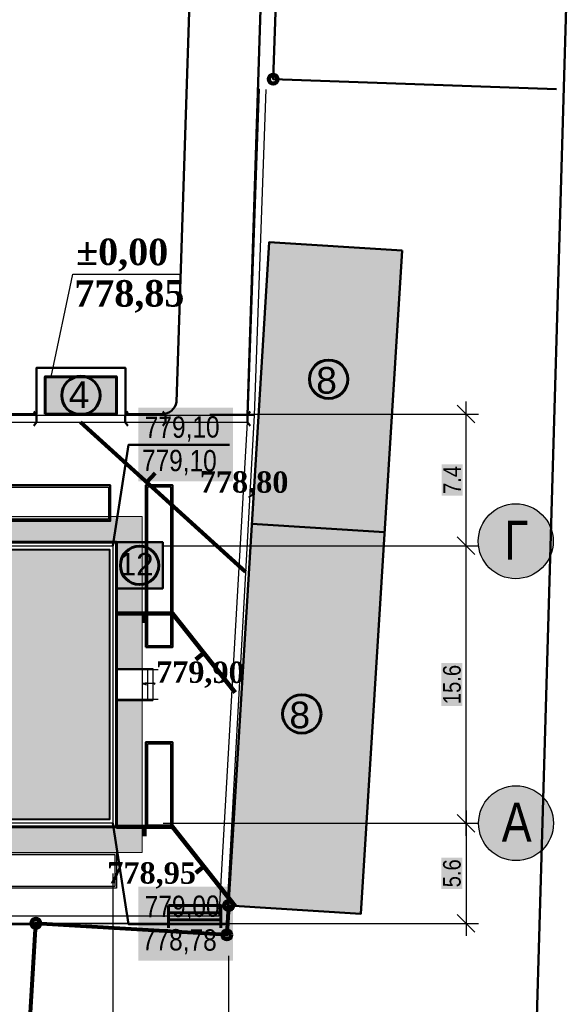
# Model space of a CAD drawing. Header units: millimetres. Extents: x -257011 to 237647566, y 2784933 to 6706507.
# Tile 379 of 451: x 10932161 to 10963000, y 5149657 to 5205022. Entities that reach past the tile are written whole.
import ezdxf

# ---------------------------------------------------------------- set-up
doc = ezdxf.new("R2010")
doc.units = ezdxf.units.MM
doc.header["$LTSCALE"] = 1000
doc.header["$XCLIPFRAME"] = 0
doc.header["$PDMODE"] = 32
doc.header["$PDSIZE"] = 0.3
doc.linetypes.add('ACAD_ISO02W100', pattern=[15, 12, -3])
doc.linetypes.add('ACAD_ISO03W100', pattern=[30, 12, -18])
for name, color, linetype in [('(002) Рамка', 7, 'Continuous'), ('(022) Возд. Линии', 7, 'Continuous'), ('(040) Ограда', 7, 'Continuous')]:
    doc.layers.add(name, color=color, linetype=linetype)
for name, color, linetype, lineweight in [('.', 7, 'Continuous', 15), ('expl', 234, 'Continuous', 13), ('text', 1, 'Continuous', 13), ('Размеры', 251, 'Continuous', 18), ('Та', 250, 'Continuous', 25)]:
    doc.layers.add(name, color=color, linetype=linetype, lineweight=lineweight)
doc.styles.add('Roman', font='romans')
doc.styles.get("Standard").update_dxf_attribs({"font": 'ARIALN.TTF'})
doc.styles.add('WMF-Times New Roman2', font='times.ttf')
doc.linetypes.add('FENCELINE1', pattern='A,6.35,-2.54,[133,ltypeshp.shx,S=2.54,R=0,X=-2.54,Y=0],-2.54,25.4', length=36.83)
doc.linetypes.add('KANALIS_K', pattern='A,1,["<",Standard,S=1.8,R=0,X=-0.9,Y=-0.9],3,-1,["К",Standard,S=1.8,R=0,X=-0.9,Y=-0.9],-1,10', length=16)
doc.dimstyles.new('ISO-25_WS', dxfattribs={"dimscale": 141.414141, "dimtxt": 7, "dimasz": 7, "dimexe": 5, "dimexo": 20, "dimgap": 2, "dimtad": 1, "dimdec": 0, "dimdsep": 46, "dimtxsty": 'Standard', "dimblk": 'OBLIQUE', "dimcen": 2.5, "dimdle": 5, "dimclrd": 5, "dimclre": 5, "dimclrt": 5, "dimadec": 0, "dimazin": 0, "dimtfac": 1, "dimtdec": 0, "dimtmove": 0, "dimatfit": 3, "dimldrblk": 'OBLIQUE', "dimfxl": 0, "dimtolj": 1, "dimtzin": 0, "dimlwd": 30, "dimlwe": 30, "dimarcsym": 0})
picture_1 = doc.add_image_def('image1.jpg', size_in_pixel=(9921, 7016))

# ---------------------------------------------------------------- blocks, each defined once
blk = doc.blocks.new('dghtfhs')
at = {"lineweight": 50, "ltscale": 1000}
image = blk.add_image(picture_1, insert=(4006014, -1032674), size_in_units=(238817, 168888), rotation=-90, dxfattribs=at)
image.set_boundary_path([(2317.04, 1251.37), (7352.33, 5965.575)])
blk = doc.blocks.new('ergrtshjs')
at = {"layer": '(040) Ограда', "linetype": 'KANALIS_K', "ltscale": 1000}
h = blk.add_hatch(color=256, dxfattribs=at)
h.set_gradient(color1=(255, 0, 0), color2=(255, 0, 0), tint=0.41, name='INVSPHERICAL')
h.paths.add_polyline_path([(4220109, -1174872), (4193509, -1174872), (4193509, -1159672), (4220109, -1159672)])
h = blk.add_hatch(color=256, dxfattribs=at)
h.set_gradient(color1=(255, 0, 0), color2=(255, 0, 0), tint=0.41, name='INVSPHERICAL')
h.paths.add_polyline_path([(4202859, -1175272), (4205134, -1175272), (4207359, -1175272), (4207359, -1176922), (4202859, -1176922)])
at = {"layer": '.', "lineweight": 0, "ltscale": 1000}
h = blk.add_hatch(dxfattribs=at)
h.set_pattern_fill('AR-SAND', color=252, scale=10)
h.set_pattern_definition([(37.5, (0, -27743), (-16.000313, 489.413237), [0, -386.08, 0, -431.8, 0, -412.75]), (7.5, (0, -27743), (449.52328, 716.8251), [0, -208.28, 0, -347.98, 0, -133.35]), (327.5, (-312.4, -27743), (790.99237, 1.437185), [0, -127, 0, -457.2, 0, -596.9]), (317.5, (-312.4, -27743), (763.55645, 222.92932), [0, -63.5, 0, -299.72, 0, -342.9])])
h.paths.add_polyline_path([(4221959, -1157822), (4191659, -1157822), (4191659, -1165772), (4193109, -1165772), (4193109, -1159272), (4220509, -1159272), (4220509, -1166372), (4221959, -1166372)])
h.paths.add_polyline_path([(4193109, -1173772), (4191659, -1173772), (4191659, -1176722), (4196959, -1176722), (4196959, -1175272), (4193109, -1175272)])
h.paths.add_polyline_path([(4221959, -1171476), (4221959, -1168172), (4220509, -1168172), (4220509, -1175272), (4207359, -1175272), (4207359, -1176722), (4221959, -1176722)])
at = {"ltscale": 100}
for p, q in [((4191109, -1161972, 0), (4192959, -1161972, 0)), ((4191109, -1162022, 0), (4192909, -1162022, 0)), ((4192909, -1166472), (4192909, -1162022)), ((4192959, -1166472), (4192959, -1161972)), ((4190959, -1166172), (4190959, -1162122, 0)), ((4191009, -1166172), (4191009, -1162122, 0)), ((4192009, -1163172, 0), (4191909, -1163172, 0)), ((4191909, -1163472), (4191909, -1163172)), ((4191959, -1166472), (4191959, -1163172)), ((4192009, -1166472), (4192009, -1163172)), ((4191009, -1163472), (4191909, -1163472)), ((4191909, -1163472), (4191609, -1164372)), ((4191909, -1163472), (4191959, -1163472)), ((4192009, -1163472), (4191959, -1163472)), ((4192909, -1163472), (4192009, -1163472)), ((4191009, -1163772), (4191809, -1163772)), ((4191009, -1164072), (4191709, -1164072)), ((4192909, -1163772), (4192009, -1163772)), ((4192909, -1164072), (4192009, -1164072)), ((4191009, -1164372), (4191609, -1164372)), ((4191009, -1164672), (4191509, -1164672)), ((4191471, -1164785), (4191082, -1164854)), ((4191082, -1164854), (4191786, -1164861)), ((4191786, -1164861), (4191423, -1164932)), ((4191509, -1164672), (4191471, -1164785)), ((4192909, -1164372), (4192009, -1164372)), ((4192909, -1164672), (4192009, -1164672)), ((4191423, -1164932), (4190987, -1166238)), ((4191009, -1164972), (4191409, -1164972)), ((4191009, -1165272), (4191309, -1165272)), ((4192909, -1164972), (4192009, -1164972)), ((4192909, -1165272), (4192009, -1165272)), ((4191009, -1165572), (4191209, -1165572)), ((4191009, -1165872), (4191109, -1165872)), ((4192909, -1165572), (4192009, -1165572)), ((4192909, -1165872), (4192009, -1165872)), ((4190959, -1166172), (4191009, -1166172)), ((4192009, -1166472), (4191959, -1166472)), ((4192909, -1166172), (4192009, -1166172)), ((4192909, -1166472), (4192959, -1166472)), ((4196959, -1176722), (4196959, -1175272)), ((4201459, -1176722), (4201459, -1175272)), ((4207359, -1178722), (4207359, -1175379)), ((4202859, -1176722), (4196959, -1176722))]:
    blk.add_line(p, q, dxfattribs=at)
at = {"color": 0}
for p, q in [((4193109, -1165772), (4191659, -1165772)), ((4191059, -1168172), (4191059, -1166372)), ((4193109, -1166372), (4191059, -1166372)), ((4191359, -1168172), (4191359, -1166372)), ((4193109, -1166072), (4191659, -1166072)), ((4193109, -1166372), (4191659, -1166372)), ((4191659, -1166372), (4191659, -1173772)), ((4191659, -1168172), (4191659, -1166372)), ((4220509, -1166372), (4222559, -1166372)), ((4221959, -1166372), (4221959, -1168172)), ((4222259, -1166372), (4222259, -1168172)), ((4222559, -1166372), (4222559, -1168172)), ((4193109, -1168172), (4191059, -1168172)), ((4193109, -1168172), (4191659, -1168172)), ((4220509, -1168172), (4222559, -1168172)), ((4193109, -1169272), (4191659, -1169272))]:
    blk.add_line(p, q, dxfattribs=at)
at = {"color": 204, "linetype": 'FENCELINE1', "lineweight": 30, "ltscale": 20}
for p, q in [((4191959, -1166452), (4190759, -1166452)), ((4220509, -1168092), (4222859, -1168092))]:
    blk.add_line(p, q, dxfattribs=at)
at = {"lineweight": 30, "ltscale": 100}
for p, q in [((4202859, -1178722), (4202859, -1175272)), ((4207359, -1178722), (4207359, -1176472)), ((4202859, -1178122), (4207359, -1178122)), ((4202859, -1178422), (4207359, -1178422)), ((4202859, -1178722), (4207359, -1178722))]:
    blk.add_line(p, q, dxfattribs=at)
at = {"color": 204, "linetype": 'FENCELINE1', "lineweight": 30, "ltscale": 15}
for p, q in [((4202859, -1175442), (4196659, -1175442)), ((4202859, -1176642), (4196659, -1176642)), ((4202939, -1179022), (4202939, -1176922)), ((4207279, -1179022), (4207279, -1176922)), ((4205109, -1177922), (4205109, -1179022))]:
    blk.add_line(p, q, dxfattribs=at)
at = {"lineweight": 0, "ltscale": 1000}
for points in [[(4191659, -1166372), (4191659, -1157822), (4221959, -1157822), (4221959, -1166372)], [(4202859, -1176722), (4191659, -1176722), (4191659, -1168172)], [(4221959, -1168172), (4221959, -1176722), (4207359, -1176722)]]:
    blk.add_lwpolyline(points, dxfattribs=at)
at = {"lineweight": 60, "ltscale": 1000}
blk.add_lwpolyline([(4193109, -1159272), (4220509, -1159272), (4220509, -1175272), (4193109, -1175272)], close=True, dxfattribs=at)
at = {"color": 1, "lineweight": 30, "ltscale": 1000}
blk.add_lwpolyline([(4193309, -1159472), (4220309, -1159472), (4220309, -1175072), (4193309, -1175072)], close=True, dxfattribs=at)
at = {"lineweight": 40, "ltscale": 1000}
blk.add_lwpolyline([(4193509, -1159672), (4220109, -1159672), (4220109, -1174872), (4193509, -1174872)], close=True, dxfattribs=at)
at = {"color": 204, "linetype": 'FENCELINE1', "lineweight": 30, "ltscale": 20}
for points in [[(4191739, -1165772), (4191739, -1174072)], [(4222859, -1166452), (4220509, -1166452)], [(4190759, -1168092), (4193109, -1168092)], [(4193109, -1168092), (4192939, -1168092), (4192939, -1174072)]]:
    blk.add_lwpolyline(points, dxfattribs=at)
at = {"color": 251, "linetype": 'ACAD_ISO02W100', "lineweight": 0, "ltscale": 50}
for points in [[(4191659, -1173772), (4192339, -1169272), (4193002, -1173772)], [(4196959, -1175379), (4201459, -1176050), (4196959, -1176722)]]:
    blk.add_lwpolyline(points, dxfattribs=at)
at = {"color": 0}
blk.add_lwpolyline([(4191659, -1173772), (4193109, -1173772)], dxfattribs=at)
at = {"lineweight": 50, "ltscale": 1000}
blk.add_lwpolyline([(4207359, -1176922), (4202859, -1176922), (4202859, -1175272), (4207359, -1175272)], close=True, dxfattribs=at)
at = {"layer": 'expl', "lineweight": 30}
for p, q in [((4191459, -1163472), (4191459, -1164372)), ((4192459, -1166172), (4192459, -1163472)), ((4191459, -1164372), (4191392, -1164129)), ((4191459, -1164372), (4191526, -1164129)), ((4191060, -1167322), (4191659, -1167322)), ((4191659, -1167322), (4191416, -1167255)), ((4191659, -1167322), (4191416, -1167389)), ((4221959, -1167222), (4222202, -1167155)), ((4222558, -1167222), (4221959, -1167222)), ((4221959, -1167222), (4222202, -1167289)), ((4203774, -1178122), (4203707, -1178365)), ((4203774, -1178722), (4203774, -1178122)), ((4203774, -1178122), (4203841, -1178365)), ((4206444, -1178122), (4206377, -1178365)), ((4206444, -1178722), (4206444, -1178122)), ((4206444, -1178122), (4206511, -1178365))]:
    blk.add_line(p, q, dxfattribs=at)
for centre in [(4192459, -1166222), (4191010, -1167322), (4222608, -1167222), (4203774, -1178772), (4206444, -1178772)]:
    blk.add_circle(centre, 50, dxfattribs=at)
blk.add_arc((4191959, -1163468, 0), 500, 359.5758, 180.4242, dxfattribs=at)
at = {"layer": 'Размеры', "lineweight": 60, "ltscale": 5, "elevation": 0}
blk.add_lwpolyline([(4191109, -1161972), (4191109, -1162122), (4190959, -1162122), (4190959, -1161972)], close=True, dxfattribs=at)
blk = doc.blocks.new('_Oblique')
at = {"color": 0, "linetype": 'ByBlock', "lineweight": -2}
blk.add_line((-0.5, -0.5), (0.5, 0.5), dxfattribs=at)
blk = doc.blocks.new('*D1698')
at = {"color": 5, "lineweight": 30, "transparency": 16777216}
for p, q in [((10911402, 5157012), (10911402, 5139223)), ((10937402, 5157012), (10937402, 5139223)), ((10910695, 5139930), (10938109, 5139930))]:
    blk.add_line(p, q, dxfattribs=at)
at = {"layer": 'Defpoints', "color": 0, "lineweight": 50, "transparency": 16777216}
for p in [(10911402, 5159840), (10937402, 5159840), (10937402, 5139930)]:
    blk.add_point(p, dxfattribs=at)
at = {"color": 5, "lineweight": 30, "transparency": 16777216, "xscale": 989.89898989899, "yscale": 989.89898989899, "zscale": 989.89898989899, "rotation": 180}
blk.add_blockref('_Oblique', (10911402, 5139930), dxfattribs=at)
at = {"color": 5, "lineweight": 30, "transparency": 16777216, "xscale": 989.89898989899, "yscale": 989.89898989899, "zscale": 989.89898989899}
blk.add_blockref('_Oblique', (10937402, 5139930), dxfattribs=at)
at = {"color": 5, "lineweight": 50, "transparency": 16777216, "insert": (10924402, 5140719), "char_height": 989.9, "attachment_point": 5, "bg_fill": 1, "box_fill_scale": 1.1, "bg_fill_color": 255, "bg_fill_transparency": 0}
blk.add_mtext('\\A1;26.0', dxfattribs=at)
blk = doc.blocks.new('*D1700')
at = {"color": 5, "lineweight": 30, "ltscale": 1000, "transparency": 16777216}
for p, q in [((10957250, 5159133), (10957250, 5176147)), ((10940230, 5175440), (10957957, 5175440)), ((10940230, 5159840), (10957957, 5159840))]:
    blk.add_line(p, q, dxfattribs=at)
at = {"layer": 'Defpoints', "color": 0, "lineweight": 50, "ltscale": 1000, "transparency": 16777216}
for p in [(10937402, 5175440), (10957250, 5175440), (10937402, 5159840)]:
    blk.add_point(p, dxfattribs=at)
at = {"color": 5, "lineweight": 30, "ltscale": 1000, "transparency": 16777216, "xscale": 989.89898989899, "yscale": 989.89898989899, "zscale": 989.89898989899}
for p, rotation in [((10957250, 5175440), 90), ((10957250, 5159840), 270)]:
    blk.add_blockref('_Oblique', p, dxfattribs=dict(at, rotation=rotation))
at = {"color": 5, "lineweight": 50, "ltscale": 1000, "transparency": 16777216, "insert": (10956462, 5167640), "char_height": 989.9, "attachment_point": 5, "rotation": 90, "bg_fill": 1, "box_fill_scale": 1.1, "bg_fill_color": 255, "bg_fill_transparency": 0}
blk.add_mtext('\\A1;15.6', dxfattribs=at)
blk = doc.blocks.new('*D1737')
at = {"color": 5, "lineweight": 30, "ltscale": 1000, "transparency": 16777216}
for p, q in [((10957250, 5174733), (10957250, 5183552)), ((10942843, 5182845), (10957957, 5182845)), ((10940230, 5175440), (10957957, 5175440))]:
    blk.add_line(p, q, dxfattribs=at)
at = {"layer": 'Defpoints', "color": 0, "lineweight": 50, "ltscale": 1000, "transparency": 16777216}
for p in [(10940015, 5182845), (10957250, 5182845), (10937402, 5175440)]:
    blk.add_point(p, dxfattribs=at)
at = {"color": 5, "lineweight": 30, "ltscale": 1000, "transparency": 16777216, "xscale": 989.89898989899, "yscale": 989.89898989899, "zscale": 989.89898989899}
for p, rotation in [((10957250, 5182845), 90), ((10957250, 5175440), 270)]:
    blk.add_blockref('_Oblique', p, dxfattribs=dict(at, rotation=rotation))
at = {"color": 5, "lineweight": 50, "ltscale": 1000, "transparency": 16777216, "insert": (10956472, 5179142), "char_height": 989.9, "attachment_point": 5, "rotation": 90, "bg_fill": 1, "box_fill_scale": 1.1, "bg_fill_color": 255, "bg_fill_transparency": 0}
blk.add_mtext('\\A1;7.4', dxfattribs=at)
blk = doc.blocks.new('*D1701')
at = {"color": 5, "lineweight": 30, "ltscale": 1000, "transparency": 16777216}
for p, q in [((10957250, 5160547), (10957250, 5153503)), ((10940230, 5159840), (10957957, 5159840)), ((10935886, 5154210), (10957957, 5154210))]:
    blk.add_line(p, q, dxfattribs=at)
at = {"layer": 'Defpoints', "color": 0, "lineweight": 50, "ltscale": 1000, "transparency": 16777216}
for p in [(10937402, 5159840), (10933058, 5154210), (10957250, 5154210)]:
    blk.add_point(p, dxfattribs=at)
at = {"color": 5, "lineweight": 30, "ltscale": 1000, "transparency": 16777216, "xscale": 989.89898989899, "yscale": 989.89898989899, "zscale": 989.89898989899}
for p, rotation in [((10957250, 5159840), 90), ((10957250, 5154210), 270)]:
    blk.add_blockref('_Oblique', p, dxfattribs=dict(at, rotation=rotation))
at = {"color": 5, "lineweight": 50, "ltscale": 1000, "transparency": 16777216, "insert": (10956462, 5157025), "char_height": 989.9, "attachment_point": 5, "rotation": 90, "bg_fill": 1, "box_fill_scale": 1.1, "bg_fill_color": 255, "bg_fill_transparency": 0}
blk.add_mtext('\\A1;5.6', dxfattribs=at)
blk = doc.blocks.new('drgsths')
at = {"layer": '.', "lineweight": 50, "ltscale": 1000, "transparency": 33554687}
h = blk.add_hatch(dxfattribs=at)
h.set_pattern_fill('ANGLE', color=1)
h.set_pattern_definition([(0, (0, 0), (0, 6.985), [5.08, -1.905]), (90, (0, 0), (-6.985, 4e-16), [5.08, -1.905])])
h.paths.add_polyline_path([(4229375, -1243761), (4226437, -1243761), (4226437, -1244168), (4229375, -1244168)])
h.paths.add_polyline_path([(4229375, -1244168), (4226437, -1244168), (4226437, -1244576), (4229375, -1244576)])
at = {"lineweight": 60}
for points in [[(4226437, -1243761), (4229375, -1243761), (4229375, -1244168), (4226437, -1244168)], [(4226437, -1244168), (4229375, -1244168), (4229375, -1244576), (4226437, -1244576)]]:
    blk.add_lwpolyline(points, close=True, dxfattribs=at)
for points in [[(4226437, -1243761), (4226437, -1245013)], [(4229375, -1243761), (4229375, -1245013)]]:
    blk.add_lwpolyline(points, dxfattribs=at)
blk = doc.blocks.new('*D1707')
at = {"color": 5, "lineweight": 30, "ltscale": 1000, "transparency": 16777216}
for p, q in [((10937402, 5157012), (10937402, 5139223)), ((10943894, 5152379), (10943894, 5139223)), ((10936695, 5139930), (10944601, 5139930))]:
    blk.add_line(p, q, dxfattribs=at)
at = {"layer": 'Defpoints', "color": 0, "lineweight": 50, "ltscale": 1000, "transparency": 16777216}
for p in [(10937402, 5159840), (10943894, 5155208), (10943894, 5139930)]:
    blk.add_point(p, dxfattribs=at)
at = {"color": 5, "lineweight": 30, "ltscale": 1000, "transparency": 16777216, "xscale": 989.89898989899, "yscale": 989.89898989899, "zscale": 989.89898989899, "rotation": 180}
blk.add_blockref('_Oblique', (10937402, 5139930), dxfattribs=at)
at = {"color": 5, "lineweight": 30, "ltscale": 1000, "transparency": 16777216, "xscale": 989.89898989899, "yscale": 989.89898989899, "zscale": 989.89898989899}
blk.add_blockref('_Oblique', (10943894, 5139930), dxfattribs=at)
at = {"color": 5, "lineweight": 50, "ltscale": 1000, "transparency": 16777216, "insert": (10940648, 5140719), "char_height": 989.9, "attachment_point": 5, "bg_fill": 1, "box_fill_scale": 1.1, "bg_fill_color": 255, "bg_fill_transparency": 0}
blk.add_mtext('\\A1;6.3', dxfattribs=at)

msp = doc.modelspace()

# ---------------------------------------------------------------- hatches: boundary and pattern name
at = {"layer": '(040) Ограда', "linetype": 'KANALIS_K', "ltscale": 1000}
h = msp.add_hatch(color=256, dxfattribs=at)
h.set_gradient(color1=(255, 0, 0), color2=(255, 0, 0), tint=0.41, name='INVSPHERICAL')
h.paths.add_polyline_path([(10933601.617, 5184944.498), (10933601.617, 5182844.498), (10937601.617, 5182844.498), (10937601.617, 5184944.498)])
h = msp.add_hatch(color=256, dxfattribs=at)
h.set_gradient(color1=(255, 0, 0), color2=(255, 0, 0), tint=0.41, name='INVSPHERICAL')
h.paths.add_polyline_path([(10937601.617, 5175640.043), (10937601.617, 5173040.043), (10940201.617, 5173040.043), (10940201.617, 5175640.043)])
at = {"lineweight": 15, "true_color": 0x8c9ba1}
h = msp.add_hatch(dxfattribs=at)
h.set_pattern_fill('JIS_LC_20', color=252, scale=5.3)
h.set_pattern_definition([(45, (6816900.1, 6340081.17), (-74.9533188, 74.9533188), []), (45, (6816902.22, 6340081.17), (-74.9533188, 74.9533188), [])])
h.paths.add_polyline_path([(10949054.912, 5139306.523), (10869324.642, 5143242.542, -0.371625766), (10865934.427, 5146874.076), (10864382.699, 5208898.256), (10862393.585, 5227577.796), (10860440.595, 5237961.711, -0.454020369), (10865299.559, 5244497.299), (10956571.286, 5243881.042), (10956533.003, 5247182.215), (10862970.379, 5248494.35), (10857027.402, 5250194.606), (10855567.986, 5255278.998), (10850974.633, 5253778.839), (10854690.613, 5241319.68), (10857772.591, 5226881.775), (10859791.032, 5208184.464), (10860513.541, 5188240.98), (10857383.359, 5187134.088), (10854734.77, 5187182.206), (10854493.998, 5183524.605), (10858202.033, 5183476.487), (10860812.146, 5182784.65), (10861209.661, 5130798.22), (10866159.982, 5130720.933), (10866184.097, 5135956.057, -0.403368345), (10868276.08, 5138317.679), (10948872.214, 5134229.898)])
at = {"linetype": 'KANALIS_K', "ltscale": 1000}
h = msp.add_hatch(dxfattribs=at)
h.set_pattern_fill('JIS_STN_1E', color=252, scale=450, angle=266, style=0)
h.set_pattern_definition([(311, (6816900.1, 6340081.17), (339.61931, 295.226563), []), (311, (6816877.97, 6339764.7), (339.61931, 295.226563), [450, -225])])
h.paths.add_polyline_path([(10906419.911, 5210024.53), (10915429.794, 5210024.53), (10915429.794, 5222557.057), (10890830.402, 5222557.057), (10890830.402, 5164808.874), (10906419.911, 5164808.874)])
h.paths.add_polyline_path([(10953665.128, 5192048.63), (10946177.879, 5192509.547), (10945214.705, 5176680.366), (10952676.124, 5176214.329)])
h.paths.add_polyline_path([(10952676.124, 5176214.329), (10945214.705, 5176680.366), (10943908.072, 5155206.641), (10951334.638, 5154736.651)])
h.paths.add_polyline_path([(10878330.589, 5159364.605), (10868461.908, 5159975.078), (10868201.442, 5156130.227), (10878070.123, 5155519.754)])
h.paths.add_polyline_path([(10938994.437, 5240161.268), (10932990.942, 5240330.909), (10931258.121, 5240373.631), (10931086.686, 5234190.914), (10938822.83, 5233972.315)])
at = {"lineweight": 50}
h = msp.add_hatch(color=1, dxfattribs=at)
h.set_gradient(color1=(255, 255, 255), one_color=1, tint=1)
h.paths.add_polyline_path([(10948445.876, 5184803.848, 1), (10950607.222, 5184803.848, 1)])
h = msp.add_hatch(color=1, dxfattribs=at)
h.set_gradient(color1=(255, 255, 255), one_color=1, tint=1)
h.paths.add_polyline_path([(10934520.944, 5183894.498, 1), (10936682.29, 5183894.498, 1)])
at = {"lineweight": 25}
h = msp.add_hatch(color=256, dxfattribs=at)
h.set_gradient(color1=(255, 255, 255), one_color=1, tint=1)
h.paths.add_polyline_path([(10938828.06, 5183212.064), (10944158.026, 5183212.064), (10944158.026, 5179061.344), (10938828.06, 5179061.344)])
at = {"lineweight": 30}
h = msp.add_hatch(color=256, dxfattribs=at)
h.set_gradient(color1=(255, 255, 255), one_color=1, tint=1)
h.paths.add_polyline_path([(10960205.509, 5177794.571, 1), (10959888.57, 5173595.869, 1)])
at = {"lineweight": 50}
h = msp.add_hatch(color=1, dxfattribs=at)
h.set_gradient(color1=(255, 255, 255), one_color=1, tint=1)
h.paths.add_polyline_path([(10937820.944, 5174340.043, 1), (10939982.29, 5174340.043, 1)])
h = msp.add_hatch(color=1, dxfattribs=at)
h.set_gradient(color1=(255, 255, 255), one_color=1, tint=1)
h.paths.add_polyline_path([(10946939.247, 5165987.713, 1), (10949100.593, 5165987.713, 1)])
at = {"lineweight": 30}
h = msp.add_hatch(color=256, dxfattribs=at)
h.set_gradient(color1=(255, 255, 255), one_color=1, tint=1)
h.paths.add_polyline_path([(10960221.031, 5161939.394, 1), (10959904.092, 5157740.692, 1)])
at = {"lineweight": 25}
h = msp.add_hatch(color=256, dxfattribs=at)
h.set_gradient(color1=(255, 255, 255), one_color=1, tint=1)
h.paths.add_polyline_path([(10938828.06, 5156263.287), (10944158.026, 5156263.287), (10944158.026, 5152112.566), (10938828.06, 5152112.566)])

# ---------------------------------------------------------------- linework, layer by layer
at = {"layer": '(002) Рамка', "color": 1, "linetype": 'FENCELINE1', "lineweight": 80, "ltscale": 0.1}
msp.add_lwpolyline([(10943908.072, 5155206.641), (10943807.645, 5153556.17), (10933057.743, 5154210.28), (10932358.478, 5142606.326), (10928101.617, 5142830.327)], dxfattribs=at)
at = {"layer": '(002) Рамка', "color": 0, "lineweight": 60, "ltscale": 1000}
for centre in [(10949526.549, 5184803.848), (10935601.617, 5183894.498), (10938901.617, 5174340.043), (10948019.92, 5165987.713)]:
    msp.add_circle(centre, 1080.673, dxfattribs=at)
at = {"layer": '(022) Возд. Линии', "color": 6, "linetype": 'Continuous', "lineweight": 140}
for centre in [(10946411.572, 5201672.294), (10943908.072, 5155206.641), (10933064.53, 5154209.867), (10943807.645, 5153556.17)]:
    msp.add_circle(centre, 245.125, dxfattribs=at)
at = {"lineweight": 50, "ltscale": 1000}
msp.add_line((10945214.705, 5176680.366), (10952676.124, 5176214.329), dxfattribs=at)
at = {"color": 1, "lineweight": 100}
for p, q in [((10939176.617, 5171640.043), (10939176.617, 5171112.331)), ((10942068.087, 5169047.367), (10942508.732, 5169412.021)), ((10939176.617, 5159640.043), (10939176.617, 5159112.331)), ((10942068.087, 5157047.367), (10942508.732, 5157412.021))]:
    msp.add_line(p, q, dxfattribs=at)
at = {"lineweight": 50, "ltscale": 1000}
for points in [[(10946823.756, 5240710.758), (10944962.935, 5182785.875)], [(10960346.104, 5236937.742), (10947646.781, 5237204.87), (10946411.572, 5201672.294), (10962330.771, 5201118.899)], [(10933101.617, 5182843.855), (10933101.617, 5185444.498), (10938101.617, 5185444.498), (10938101.617, 5182844.57)], [(10933101.617, 5182843.855), (10927419.911, 5182841.758)], [(10911201.617, 5176840.043), (10911201.617, 5179840.043), (10914201.617, 5179840.043), (10914201.617, 5178840.043), (10937251.617, 5178840.043), (10937251.617, 5176840.043), (10911201.617, 5176840.043)]]:
    msp.add_lwpolyline(points, dxfattribs=at)
for points in [[(10942227.436, 5222212.344), (10940979.339, 5183524.224, -0.372826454), (10940159.589, 5182844.864), (10938101.617, 5182844.57)], [(10933054.4, 5154154.791), (10931557.743, 5154139.934), (10931557.743, 5152190.043, -0.443865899), (10929899.43, 5150690.043), (10928699.599, 5150690.043, 0.4022066), (10928101.617, 5150093.929), (10928101.617, 5142830.327)]]:
    msp.add_lwpolyline(points, format="xyb", dxfattribs=at)
at = {"color": 4}
for points in [[(10945630.525, 5201141.498), (10944986.855, 5182793.853)], [(10946003.226, 5201093.294), (10945350.341, 5182793.853)], [(10907419.911, 5162635.894), (10907419.911, 5182793.853), (10945350.341, 5182793.853), (10943761.467, 5154210.28), (10931507.743, 5154210.28)], [(10907819.911, 5162588.757), (10907819.911, 5182393.853), (10944950.341, 5182393.853), (10943361.467, 5154610.28), (10931107.743, 5154610.28)]]:
    msp.add_lwpolyline(points, dxfattribs=at)
at = {"lineweight": 50, "ltscale": 1000}
for points in [[(10953665.128, 5192048.63), (10946177.879, 5192509.547), (10943908.072, 5155206.641), (10951334.638, 5154736.651)], [(10939251.617, 5169740.399), (10940751.617, 5169740.399), (10940751.617, 5178840.043), (10939251.617, 5178840.043)], [(10937601.617, 5175640.043), (10940201.617, 5175640.043), (10940201.617, 5173040.043), (10937601.617, 5173040.043)], [(10939251.617, 5159640.043), (10940751.617, 5159640.043), (10940751.617, 5164389.687), (10939251.617, 5164389.687)]]:
    msp.add_lwpolyline(points, close=True, dxfattribs=at)
at = {"lineweight": 30}
msp.add_lwpolyline([(10933921.572, 5184944.498), (10935145.779, 5190717.316), (10941199.98, 5190717.316)], dxfattribs=at)
at = {"color": 0, "lineweight": 60}
msp.add_lwpolyline([(10933601.617, 5182844.498), (10933601.617, 5184944.498), (10937601.617, 5184944.498), (10937601.617, 5182844.498)], close=True, dxfattribs=at)
at = {"color": 24, "lineweight": 50}
for points in [[(10932951.617, 5182193.853), (10933101.617, 5182393.853), (10933101.617, 5182793.853), (10932951.617, 5182993.853)], [(10938242.15, 5182193.853), (10938092.15, 5182393.853), (10938092.15, 5182793.853), (10938242.15, 5182993.853)], [(10940213.555, 5182193.853), (10940363.555, 5182393.853), (10940363.555, 5182793.853), (10940213.555, 5182993.853)], [(10945113.191, 5182193.853), (10944963.191, 5182393.853), (10944963.191, 5182793.853), (10945113.191, 5182993.853)]]:
    msp.add_lwpolyline(points, dxfattribs=at)
at = {"color": 1, "lineweight": 100}
for points in [[(10935581.24, 5182393.853), (10944859.769, 5173968.535)], [(10939300.116, 5179016.948), (10939784.662, 5179515.672)], [(10937601.617, 5171640.043), (10940751.617, 5171640.043), (10944265.846, 5167184)], [(10937601.617, 5159640.043), (10940751.617, 5159640.043), (10944265.846, 5155184)]]:
    msp.add_lwpolyline(points, dxfattribs=at)
at = {"lineweight": 50}
for points in [[(10937401.617, 5175440.043), (10938270.566, 5181114.432), (10943963.314, 5181114.432)], [(10937401.617, 5159840.043), (10938270.566, 5154165.654), (10943963.314, 5154165.654)]]:
    msp.add_lwpolyline(points, dxfattribs=at)
at = {"color": 92, "lineweight": 30, "ltscale": 1000}
for points in [[(10911301.617, 5176940.043), (10911301.617, 5179740.043), (10914101.617, 5179740.043), (10914101.617, 5178740.043), (10937151.617, 5178740.043), (10937151.617, 5176940.043)], [(10939351.617, 5169840.399), (10940651.617, 5169840.399), (10940651.617, 5178740.043), (10939351.617, 5178740.043)], [(10939351.617, 5159740.043), (10940651.617, 5159740.043), (10940651.617, 5164289.687), (10939351.617, 5164289.687)], [(10926151.617, 5158090.043), (10937501.617, 5158090.043), (10937501.617, 5156290.043), (10926151.617, 5156290.043)]]:
    msp.add_lwpolyline(points, close=True, dxfattribs=at)
at = {"lineweight": 30, "ltscale": 1000}
msp.add_lwpolyline([(10926051.617, 5158190.043), (10937601.617, 5158190.043), (10937601.617, 5156190.043), (10926051.617, 5156190.043)], close=True, dxfattribs=at)
at = {"color": 162, "lineweight": 30}
for centre in [(10960047.04, 5175695.22), (10960062.561, 5159840.043)]:
    msp.add_circle(centre, 2105.323, dxfattribs=at)

# ---------------------------------------------------------------- block references
at = {"lineweight": 50, "rotation": 358.3425671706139}
msp.add_blockref('dghtfhs', (6852604.801, 6457872.677), dxfattribs=at)
at = {"lineweight": 50}
for name, p in [('ergrtshjs', (6717092.389, 6334911.929)), ('drgsths', (6714089.396, 6398977.803))]:
    msp.add_blockref(name, p, dxfattribs=at)

# ---------------------------------------------------------------- texts
at = {"color": 7, "lineweight": 30, "insert": (10454675.044, 5194148.283), "char_height": 939.4258, "width": 8914.89017, "attachment_point": 1}
msp.add_mtext('\\pi2351.83787;{\\fTimes New Roman|b0|i0|c204|p18;\\C256;Qurilish         \\P\\pi2708.16847;  hajmi\\P\\pi3422.97631;   m³}', dxfattribs=at)
at = {"color": 1, "lineweight": 80, "width": 998.79262, "style": 'WMF-Times New Roman2'}
for s, insert, char_height, attachment_point, rotation in [('{\\fTimes New Roman|b1|i0|c204|p18;%%P0,00}', (10940505.614, 5190859.506, 0), 1489.77991, 9, 359.7781917), ('{\\fTimes New Roman|b1|i0|c204|p18;\\C256;778,85}', (10935231.678, 5188525.26, 0), 1489.77991, 7, 0.1620669), ('{\\fTimes New Roman|b1|i0|c204|p18;\\C6;778,80}', (10947263.264, 5178134.293), 1200, 9, 359.7781917), ('{\\fTimes New Roman|b1|i0|c204|p18;\\C6;779,90}', (10944806.649, 5167440.523), 1200, 9, 359.7781917), ('{\\fTimes New Roman|b1|i0|c204|p18;\\C6;778,95}', (10942065.735, 5156150.777), 1200, 9, 359.7781917)]:
    msp.add_mtext(s, dxfattribs=dict(at, insert=insert, char_height=char_height, attachment_point=attachment_point, rotation=rotation))
at = {"color": 250, "attachment_point": 6, "style": 'Roman'}
for s, insert, char_height, width in [('\\pt64500;{\\fArial|b0|i0|c0|p34;8}', (10949993.99, 5184732.592, 0), 1500, 156685.73039), ('\\pt64500;{\\fArial|b0|i0|c0|p34;4}', (10936079.351, 5183937.829, 0), 1500, 156685.73039), ('\\pt54285.19293;{\\fArial|b0|i0|c0|p34;12}', (10939687.495, 5174402.502, 0), 1262.44635, 131871.55198), ('\\pt64500;{\\fArial|b0|i0|c0|p34;8}', (10948487.361, 5165916.457, 0), 1500, 156685.73039)]:
    msp.add_mtext(s, dxfattribs=dict(at, insert=insert, char_height=char_height, width=width))
at = {"lineweight": 30, "char_height": 1200, "width": 6859.98406, "attachment_point": 1, "rotation": 359.647453}
for s, insert in [('779,10', (10939036.196, 5180846.403)), ('778,78', (10939036.196, 5153897.625))]:
    msp.add_mtext(s, dxfattribs=dict(at, insert=insert))
at = {"insert": (10949920.533, 5157057.568, 0), "char_height": 1484.641859, "width": 79822.57247, "attachment_point": 4, "style": 'Roman'}
msp.add_mtext('\\pi18148.64809,t23754.26974,93492.78231;{\\fArial|b0|i0|c0|p34;2.^I \\fArial|b0|i0|c204|p34;Qurilish belgilangan "Б" nuqtasidan amalga oshiriladi.}', dxfattribs=at)
at = {"layer": 'text', "color": 1, "linetype": 'ACAD_ISO03W100', "lineweight": 50, "ltscale": 50, "char_height": 1200, "width": 6859.98406, "attachment_point": 7, "rotation": 0.352547}
for s, insert in [('779,10', (10939197.764, 5181278.031)), ('779,00', (10939197.764, 5154329.253))]:
    msp.add_mtext(s, dxfattribs=dict(at, insert=insert))
at = {"layer": 'Та'}
for s, insert, char_height, width, attachment_point in [('{\\C162;Г}', (10960083.067, 5176858.441), 2200, 5978.76596, 2), ('{\\C162;A}', (10960098.588, 5161003.264), 2200, 5978.76596, 2), ('\\pi603.175;{\\fTimes New Roman|b0|i0|c0|p18;S=1160\\fTimes New Roman|b0|i0|c204|p18;,\\fTimes New Roman|b0|i0|c0|p18;0  \\fTimes New Roman|b0|i0|c204|p18;бетон}', (10886414.739, 5159698.505), 500, 6344.77888, 1)]:
    msp.add_mtext(s, dxfattribs=dict(at, insert=insert, char_height=char_height, width=width, attachment_point=attachment_point))

# ---------------------------------------------------------------- dimensions: what is measured, and where the dimension line sits
at = {"lineweight": 50, "ltscale": 1000}
for base, p1, p2, text, picture, middle in [((10957250.167, 5182844.843), (10937401.617, 5175440.043), (10940015.102, 5182844.843), '7.4', '*D1737', (10956472.389, 5179142.443)), ((10957250.167, 5175440.043), (10937401.617, 5159840.043), (10937401.617, 5175440.043), '15.6', '*D1700', (10956461.923, 5167640.043)), ((10957250.167, 5154210.28), (10937401.617, 5159840.043), (10933057.743, 5154210.28), '5.6', '*D1701', (10956461.923, 5157025.162))]:
    dim = msp.add_linear_dim(base=base, p1=p1, p2=p2, angle=90, text=text, dimstyle='ISO-25_WS', override={"dimtmove": 1, "dimtfill": 2, "dimtfillclr": 255}, dxfattribs=at)
    dim.commit()
    dim.dimension.update_dxf_attribs({"geometry": picture, "text_midpoint": middle})
at = {"lineweight": 50}
dim = msp.add_linear_dim(base=(10937401.617, 5139930.329), p1=(10911401.617, 5159840.043), p2=(10937401.617, 5159840.043), text='26.0', dimstyle='ISO-25_WS', override={"dimtmove": 1, "dimtfill": 2, "dimtfillclr": 255}, dxfattribs=at)
dim.commit()
dim.dimension.update_dxf_attribs({"geometry": '*D1698', "text_midpoint": (10924401.617, 5140718.573)})
at = {"lineweight": 50, "ltscale": 1000}
dim = msp.add_linear_dim(base=(10943893.8, 5139930.329), p1=(10937401.617, 5159840.043), p2=(10943893.8, 5155207.545), text='6.3', dimstyle='ISO-25_WS', override={"dimtmove": 1, "dimtfill": 2, "dimtfillclr": 255}, dxfattribs=at)
dim.commit()
dim.dimension.update_dxf_attribs({"geometry": '*D1707', "text_midpoint": (10940647.709, 5140718.573)})

doc.saveas('drawing.dxf')
